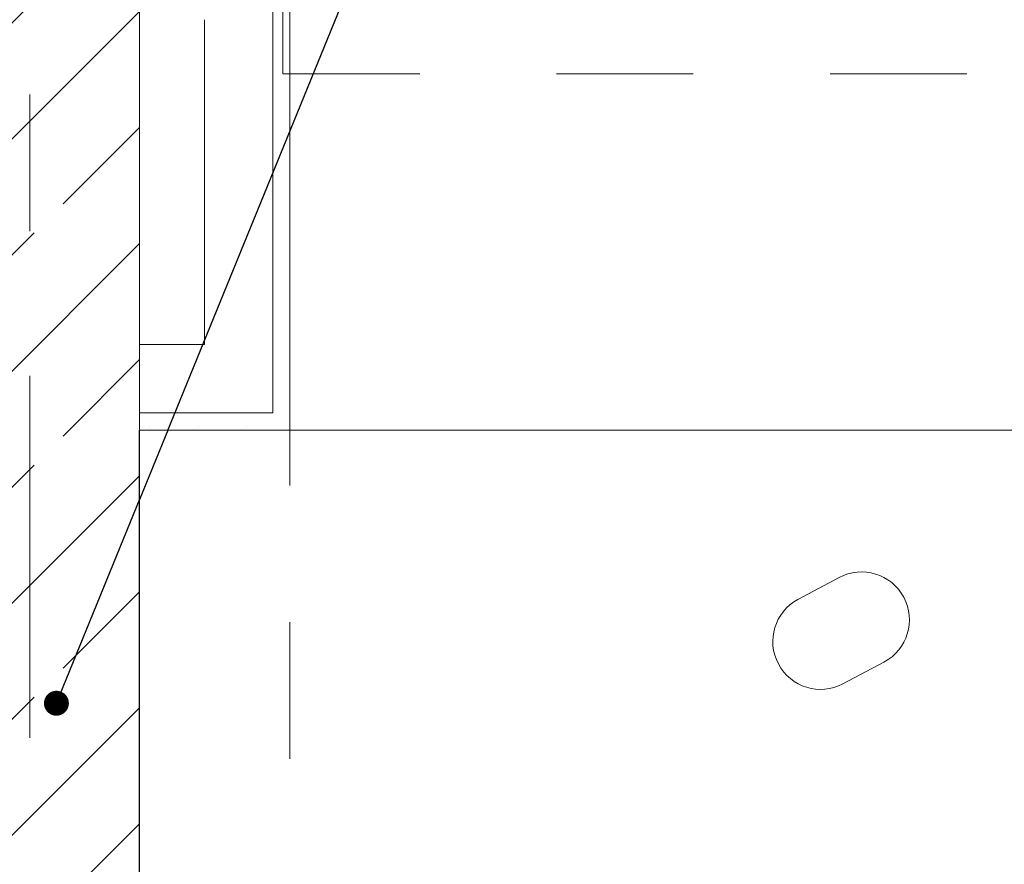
# Model space of a CAD drawing. Header units: metres. Extents: x -4 to 100, y -11 to 17.
# Tile 560 of 656: x 50.923 to 51.642, y 12.372 to 12.99. Entities that reach past the tile are written whole.
import ezdxf

# ---------------------------------------------------------------- set-up
doc = ezdxf.new("R2010")
doc.units = ezdxf.units.M
doc.header["$MEASUREMENT"] = 0
for name, pattern in [('Strichlinie doppelt', [0.546806, 0.264583, -0.105833, 0.070556, -0.105833]), ('Untersicht', [0.1, 0.075, -0.025]), ('Wipeout_Contour', [1, 0, -1])]:
    doc.linetypes.add(name, pattern=pattern)
for name, color, linetype in [('152 - Bemaßung_ Beschriftung.Ausbau', 7, 'Continuous'), ('451 - Universal.Achsen Raster', 7, 'Continuous'), ('605 - Struktur.Wand Innen', 7, 'Continuous'), ('650 - Abdeckung.Fußboden Aufbau', 7, 'Continuous'), ('701 - Einrichtung.Möbel', 7, 'Continuous'), ('Neubau_606 - Struktur.Wand Innen Ausbau', 7, 'Continuous'), ('Neubau_653 - Abdeckung.TB Verkofferung', 7, 'Continuous')]:
    doc.layers.add(name, color=color, linetype=linetype)
doc.styles.add('ERSTELLTER_STIL_2', font='txt')
doc.dimstyles.new('ERSTELLTER_STIL__5', dxfattribs={"dimtxt": 0.1, "dimasz": 0.0532, "dimexe": 0.18, "dimexo": 0.0625, "dimgap": 0, "dimtad": 1, "dimtih": 1, "dimtoh": 1, "dimzin": 0, "dimdsep": 46, "dimtxsty": 'ERSTELLTER_STIL_2', "dimblk": 'ARROWHEAD_2', "dimblk1": 'ARROWHEAD_2', "dimblk2": 'ARROWHEAD_2', "dimcen": 0.09, "dimse1": 1, "dimse2": 1, "dimclrd": 7, "dimclre": 7, "dimclrt": 7, "dimazin": 0, "dimtfac": 1, "dimtdec": 4, "dimtmove": 0, "dimatfit": 3, "dimfxl": 1, "dimtolj": 1, "dimtzin": 0, "dimarcsym": 0})
doc.dimstyles.new('ERSTELLTER_STIL__8', dxfattribs={"dimtxt": 0.18, "dimasz": 0.03648, "dimexe": 0.18, "dimexo": 0.0625, "dimgap": 0, "dimtad": 0, "dimtih": 1, "dimtoh": 1, "dimdec": 4, "dimzin": 0, "dimdsep": 46, "dimcen": 0.09, "dimadec": 0, "dimazin": 0, "dimtfac": 1, "dimtdec": 4, "dimtmove": 0, "dimatfit": 3, "dimldrblk": 'ARROWHEAD_11', "dimfxl": 1, "dimtolj": 1, "dimtzin": 0, "dimarcsym": 0})
pattern_1 = [(45, (0, 0), (-0.01767767, 0.01767767), [0, -0.025])]

# ---------------------------------------------------------------- blocks, each defined once
blk = doc.blocks.new('ARROWHEAD_11')
at = {"color": 0, "linetype": 'Continuous', "lineweight": 0}
blk.add_line((0, 0), (-1, 0), dxfattribs=at)
at = {"color": 0, "linetype": 'Continuous', "lineweight": 0, "const_width": 0.25, "flags": 128}
blk.add_lwpolyline([(-0.125, 0, 1), (0.125, 0, 1)], format="xyb", close=True, dxfattribs=at)
blk = doc.blocks.new('*D343')
at = {"layer": '152 - Bemaßung_ Beschriftung.Ausbau', "color": 7, "linetype": 'Continuous', "lineweight": 5}
for p, q in [((50.84003, 15.3025), (50.84003, 15.4075)), ((50.86023, 15.39), (50.81982, 15.32)), ((51.03023, 15.39), (50.98982, 15.32)), ((47.41003, 15.355), (50.84003, 15.355)), ((50.84003, 15.355), (51.01003, 15.355))]:
    blk.add_line(p, q, dxfattribs=at)
blk = doc.blocks.new('ARROWHEAD_2')
at = {"color": 0, "linetype": 'Continuous', "lineweight": 0}
for p, q in [((-0.378, -0.655), (0.378, 0.655)), ((0, 0), (-1, 0))]:
    blk.add_line(p, q, dxfattribs=at)
blk = doc.blocks.new('*D344')
at = {"layer": '152 - Bemaßung_ Beschriftung.Ausbau', "color": 7, "linetype": 'Continuous', "lineweight": 5}
for p, q in [((51.01003, 15.3025), (51.01003, 15.4075)), ((51.03023, 15.39), (50.98982, 15.32)), ((54.4802, 15.39), (54.43978, 15.32)), ((50.84003, 15.355), (51.01003, 15.355)), ((51.01003, 15.355), (54.45999, 15.355))]:
    blk.add_line(p, q, dxfattribs=at)
at = {"layer": '152 - Bemaßung_ Beschriftung.Ausbau', "color": 7, "lineweight": 5, "char_height": 0.1, "attachment_point": 7, "style": 'ERSTELLTER_STIL_2'}
for s, insert in [('\\A1;{\\pql;\\fArial|b0|i0|c0|p38;3,45}', (52.52609, 15.375)), ('\\A1;{\\pql;\\fArial|b0|i0|c0|p38;14}', (54.28799, 15.375))]:
    blk.add_mtext(s, dxfattribs=dict(at, insert=insert))
blk = doc.blocks.new('*D345')
at = {"layer": '152 - Bemaßung_ Beschriftung.Ausbau', "color": 7, "linetype": 'Continuous', "lineweight": 5}
for p, q in [((54.45999, 15.3025), (54.45999, 15.4075)), ((54.4802, 15.39), (54.43978, 15.32)), ((54.6202, 15.39), (54.57978, 15.32)), ((51.01003, 15.355), (54.45999, 15.355)), ((54.45999, 15.355), (54.59999, 15.355))]:
    blk.add_line(p, q, dxfattribs=at)

msp = doc.modelspace()

# ---------------------------------------------------------------- hatches: boundary and pattern name
at = {"layer": 'Neubau_606 - Struktur.Wand Innen Ausbau', "linetype": 'Continuous', "lineweight": 0, "true_color": 0x000000}
h = msp.add_hatch(dxfattribs=at)
h.set_pattern_fill('Gips_0001', color=18, style=0, pattern_type=2)
h.set_pattern_definition(pattern_1)
h.paths.add_polyline_path([(51.12003, 12.70248), (51.12003, 13.445), (51.10753, 13.445), (51.10753, 12.70248)])

# ---------------------------------------------------------------- linework, layer by layer
at = {"layer": '451 - Universal.Achsen Raster', "color": 160, "linetype": 'Strichlinie doppelt', "lineweight": 9, "true_color": 0x3232ff}
msp.add_line((50.92999, -10.585), (50.92999, 16.355), dxfattribs=at)
at = {"layer": 'Neubau_606 - Struktur.Wand Innen Ausbau', "color": 1, "linetype": 'Continuous', "lineweight": 5}
for p, q in [((51.10753, 12.75248), (51.10753, 13.445)), ((51.10753, 12.70248), (51.10753, 12.75248)), ((51.01002, 12.70248), (51.05753, 12.70248)), ((51.05753, 12.70248), (51.10753, 12.70248)), ((51.05753, 12.70248), (51.10753, 12.70248))]:
    msp.add_line(p, q, dxfattribs=at)
at = {"layer": 'Neubau_606 - Struktur.Wand Innen Ausbau', "color": 1, "linetype": 'Continuous', "lineweight": 5, "flags": 128}
for points in [[(51.05753, 12.98998), (51.05753, 12.75248)], [(51.05753, 12.75248), (51.01002, 12.75248)], [(51.01002, 12.70248), (51.01002, 12.75248)]]:
    msp.add_lwpolyline(points, dxfattribs=at)
at = {"layer": 'Neubau_653 - Abdeckung.TB Verkofferung', "color": 1, "linetype": 'Untersicht', "lineweight": 9}
for q in [(51.11499, 13.50498), (62.02503, 12.95048)]:
    msp.add_line((51.11499, 12.95048), q, dxfattribs=at)

# ---------------------------------------------------------------- wipeouts: each hides what was drawn before it
at = {"color": 254, "linetype": 'Wipeout_Contour', "lineweight": 0, "ltscale": 320.031715}
msp.add_wipeout([(51.00997, 10.68998), (53.20998, 10.68998), (53.20998, 11.48998), (51.80997, 11.48998), (51.80997, 12.68998), (51.00997, 12.68998)], dxfattribs=at).dxf.layer = '701 - Einrichtung.Möbel'

# ---------------------------------------------------------------- next in the draw order: hatches: boundary and pattern name
at = {"layer": '605 - Struktur.Wand Innen', "linetype": 'Continuous', "lineweight": 0, "true_color": 0x000000}
h = msp.add_hatch(dxfattribs=at)
h.set_pattern_fill('Beton__Stahlbeton_0001', color=18, style=0, pattern_type=2)
h.set_pattern_definition([(45, (0, 0), (-0.08485281, 0.08485281), []), (45, (-0.04243, 0.04243), (-0.08485281, 0.08485281), [0.09, -0.03])])
h.paths.add_polyline_path([(50.84003, 8.49998), (51.01002, 8.49998), (51.01002, 12.99998), (50.84003, 12.99998)])
at = {"layer": 'Neubau_606 - Struktur.Wand Innen Ausbau', "linetype": 'Continuous', "lineweight": 0, "true_color": 0x000000}
h = msp.add_hatch(dxfattribs=at)
h.set_pattern_fill('Gips_0001', color=18, style=0, pattern_type=2)
h.set_pattern_definition(pattern_1)
h.paths.add_polyline_path([(51.10753, 12.70248), (51.01002, 12.70248), (51.01002, 12.68998), (51.10753, 12.68998)])
h = msp.add_hatch(dxfattribs=at)
h.set_pattern_fill('Gips_0001', color=18, style=0, pattern_type=2)
h.set_pattern_definition(pattern_1)
h.paths.add_polyline_path([(51.10753, 12.70248), (51.10753, 12.68998), (51.12003, 12.68998)])
h = msp.add_hatch(dxfattribs=at)
h.set_pattern_fill('Gips_0001', color=18, style=0, pattern_type=2)
h.set_pattern_definition(pattern_1)
h.paths.add_polyline_path([(51.10753, 12.70248), (51.12003, 12.68998), (51.12003, 12.70248)])

# ---------------------------------------------------------------- next in the draw order: linework, layer by layer
at = {"layer": '605 - Struktur.Wand Innen', "color": 7, "linetype": 'Continuous', "lineweight": 18, "flags": 128}
msp.add_lwpolyline([(51.01002, 8.49998), (51.01002, 12.99998)], dxfattribs=at)
at = {"layer": '650 - Abdeckung.Fußboden Aufbau', "color": 7, "linetype": 'Continuous', "lineweight": 13, "flags": 128}
msp.add_lwpolyline([(51.01002, 12.98998), (51.01002, 8.50998), (51.08999, 8.50998), (51.08999, 8.24), (52.14, 8.24)], dxfattribs=at)
at = {"layer": '701 - Einrichtung.Möbel', "color": 7, "linetype": 'Continuous', "lineweight": 5, "flags": 128}
msp.add_lwpolyline([(51.00997, 10.68998), (51.00997, 12.68998), (51.80997, 12.68998), (51.80997, 11.48998), (53.20998, 11.48998), (53.20998, 10.68998)], close=True, dxfattribs=at)
msp.add_lwpolyline([(51.50656, 12.57412), (51.49155, 12.56614, 0.994302), (51.52443, 12.50434), (51.55445, 12.52031, 1), (51.52157, 12.58211)], format="xyb", close=True, dxfattribs=at)
at = {"layer": 'Neubau_606 - Struktur.Wand Innen Ausbau', "color": 1, "linetype": 'Continuous', "lineweight": 5, "flags": 128}
for points in [[(51.12003, 12.68998), (51.12003, 13.445)], [(51.01002, 12.68998), (51.01002, 12.70248)], [(51.01002, 12.68998), (51.10753, 12.68998)], [(51.12003, 12.68998), (51.10753, 12.68998)]]:
    msp.add_lwpolyline(points, dxfattribs=at)
at = {"layer": 'Neubau_653 - Abdeckung.TB Verkofferung', "color": 1, "linetype": 'Untersicht', "lineweight": 9}
for p, q in [((51.01002, 8.64948), (51.01002, 12.68998)), ((51.12003, 12.68998), (51.01002, 12.68998)), ((51.12003, 8.64948), (51.12003, 12.68998))]:
    msp.add_line(p, q, dxfattribs=at)

# ---------------------------------------------------------------- next in the draw order: dimensions: what is measured, and where the dimension line sits
at = {"layer": '152 - Bemaßung_ Beschriftung.Ausbau', "color": 7, "linetype": 'Continuous', "lineweight": 5}
for base, p1, p2, picture, middle in [((54.45999, 15.355), (51.01002, 10.71945), (54.45999, 10.54999), '*D344', (52.65597, 15.425)), ((51.01002, 15.355), (50.84003, 10.71945), (51.01002, 10.71945), '*D343', (50.74426, 15.425)), ((54.59999, 15.355), (54.45999, 10.54999), (54.59999, 10.54999), '*D345', (54.36422, 15.425))]:
    dim = msp.add_linear_dim(base=base, p1=p1, p2=p2, angle=0, dimstyle='ERSTELLTER_STIL__5', dxfattribs=at)
    dim.commit()
    dim.dimension.update_dxf_attribs({"geometry": picture, "text_midpoint": middle, "dimtype": 160})

# ---------------------------------------------------------------- next in the draw order: leaders
at = {"layer": '152 - Bemaßung_ Beschriftung.Ausbau', "color": 7, "linetype": 'Continuous', "lineweight": 9, "annotation_type": 0, "has_hookline": 1, "hookline_direction": 0, "text_width": 0.96535}
msp.add_leader([(50.94935, 12.4902), (51.74259, 14.43409), (51.79259, 14.43409)], dimstyle='ERSTELLTER_STIL__8', dxfattribs=at)

doc.saveas('drawing.dxf')
